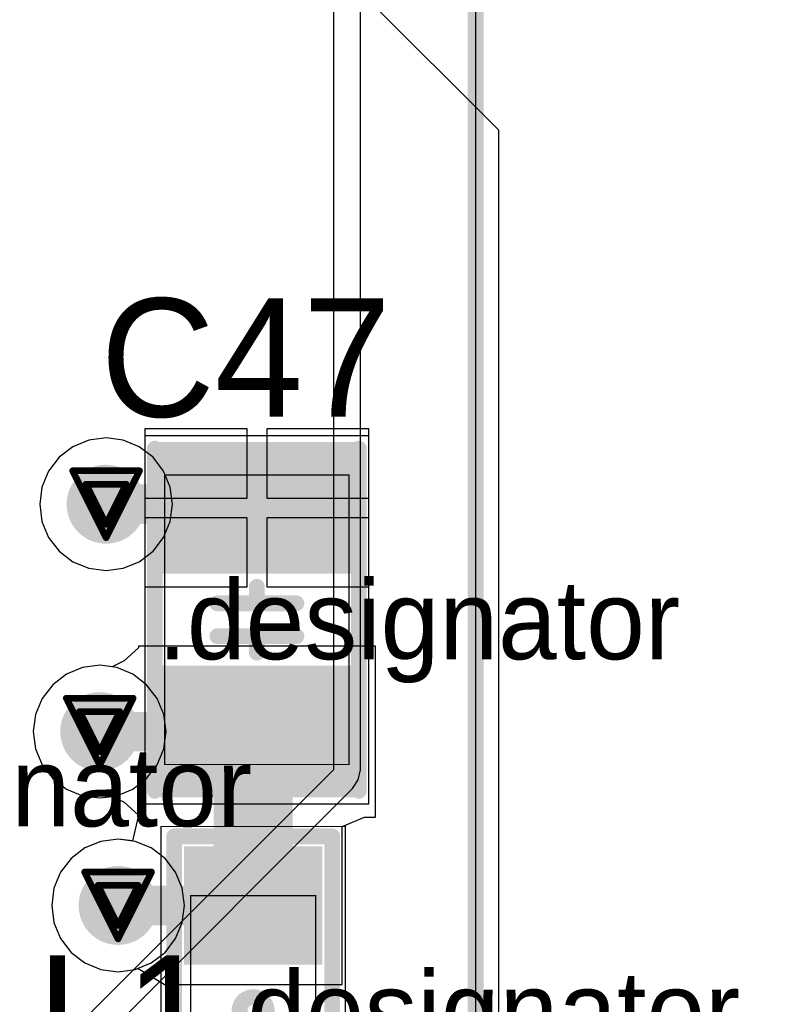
# Model space of a CAD drawing. Header units: millimetres. Extents: x 138 to 555, y 26 to 334.
# Tile 360 of 656: x 197.61 to 203.45, y 264.99 to 272.47. Entities that reach past the tile are written whole.
import ezdxf

# ---------------------------------------------------------------- set-up
doc = ezdxf.new("R2010")
doc.units = ezdxf.units.MM
for name, color, linetype in [('BottomLayer', 5, 'Continuous'), ('DrillDrawing', 1, 'Continuous'), ('Mechanical20', 56, 'Continuous'), ('Mechanical27', 56, 'Continuous'), ('MidLayer1', 16, 'Continuous'), ('MidLayer2', 76, 'Continuous'), ('MidLayer3', 90, 'Continuous'), ('MidLayer4', 156, 'Continuous'), ('MultiLayer', 9, 'Continuous'), ('TopLayer', 1, 'Continuous'), ('TopOverlay', 2, 'Continuous'), ('TopPaste', 8, 'Continuous'), ('TopSolder', 216, 'Continuous'), ('ViaHoleLayer', 16, 'Continuous')]:
    doc.layers.add(name, color=color, linetype=linetype)

# ---------------------------------------------------------------- blocks, each defined once
blk = doc.blocks.new('CON_SAMTEC_ERF8_030_070_L_DV_TR_MOD_B2123A_504')
at = {"layer": 'Mechanical27', "const_width": 0.00999998}
blk.add_lwpolyline([(11.99999886, 20.00000064), (-69.99999969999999, 20.00000064)], dxfattribs=at)
at = {"layer": 'TopOverlay', "const_width": 0.11999976}
blk.add_lwpolyline([(11.99999886, 20.00000064), (-69.99999969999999, 20.00000064)], dxfattribs=at)
blk = doc.blocks.new('L0603_793')
at = {"layer": 'Mechanical20', "const_width": 0.00999998}
for points in [[(-1.39999974, -0.7000011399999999), (-1.39999974, 0.7000011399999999)], [(-0.2999994, 0.7000011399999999), (-1.39999974, 0.7000011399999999)], [(1.39999974, 0.7000011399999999), (-0.2999994, 0.7000011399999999)], [(1.39999974, -0.7000011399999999), (1.39999974, 0.7000011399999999)], [(1.39999974, -0.7000011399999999), (-1.39999974, -0.7000011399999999)]]:
    blk.add_lwpolyline(points, dxfattribs=at)
at = {"layer": 'Mechanical20', "const_width": 0.00499872}
for points in [[(-1.4024991, 0.7000011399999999, 1), (-1.39750038, 0.7000011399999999, 1)], [(-1.4024991, 0.7000011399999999, 1), (-1.39750038, 0.7000011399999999, 1)], [(-0.30249876, 0.7000011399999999, 1), (-0.29750004, 0.7000011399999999, 1)], [(-0.30249876, 0.7000011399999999, 1), (-0.29750004, 0.7000011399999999, 1)], [(1.39750038, 0.7000011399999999, 1), (1.4024991, 0.7000011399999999, 1)], [(1.39750038, 0.7000011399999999, 1), (1.4024991, 0.7000011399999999, 1)], [(-1.4024991, -0.7000011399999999, 1), (-1.39750038, -0.7000011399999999, 1)], [(-1.4024991, -0.7000011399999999, 1), (-1.39750038, -0.7000011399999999, 1)], [(1.39750038, -0.7000011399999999, 1), (1.4024991, -0.7000011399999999, 1)], [(1.39750038, -0.7000011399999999, 1), (1.4024991, -0.7000011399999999, 1)]]:
    blk.add_lwpolyline(points, format="xyb", close=True, dxfattribs=at)
at = {"layer": 'Mechanical27', "const_width": 0.00999998}
for points in [[(0.8749995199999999, 0.47500032), (-0.8749995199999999, 0.47500032)], [(-0.8749995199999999, -0.47500032), (-0.8749995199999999, 0.47500032)], [(0.8749995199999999, -0.47500032), (0.8749995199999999, 0.47500032)], [(0.8749995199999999, -0.47500032), (-0.8749995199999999, -0.47500032)]]:
    blk.add_lwpolyline(points, dxfattribs=at)
at = {"layer": 'Mechanical27', "const_width": 0.00499872}
for points in [[(-0.87749888, 0.47500032, 1), (-0.87250016, 0.47500032, 1)], [(-0.87749888, 0.47500032, 1), (-0.87250016, 0.47500032, 1)], [(0.87250016, 0.47500032, 1), (0.87749888, 0.47500032, 1)], [(0.87250016, 0.47500032, 1), (0.87749888, 0.47500032, 1)], [(-0.87749888, -0.47500032, 1), (-0.87250016, -0.47500032, 1)], [(-0.87749888, -0.47500032, 1), (-0.87250016, -0.47500032, 1)], [(0.87250016, -0.47500032, 1), (0.87749888, -0.47500032, 1)], [(0.87250016, -0.47500032, 1), (0.87749888, -0.47500032, 1)]]:
    blk.add_lwpolyline(points, format="xyb", close=True, dxfattribs=at)
at = {"layer": 'TopLayer'}
for points in [[(-0.40000174, -0.47500032), (-0.40000174, 0.47500032), (-1.20000014, -0.47500032), (-1.20000014, 0.47500032)], [(1.20000014, -0.47500032), (1.20000014, 0.47500032), (0.40000174, -0.47500032), (0.40000174, 0.47500032)]]:
    blk.add_solid(points, dxfattribs=at)
at = {"layer": 'TopOverlay', "const_width": 0.11999976}
for points in [[(1.32500116, 0.5999987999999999), (-1.32500116, 0.5999987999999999)], [(-1.32500116, -0.5999987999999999), (-1.32500116, 0.5999987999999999)], [(1.32500116, -0.5999987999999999), (1.32500116, 0.5999987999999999)], [(1.32500116, -0.5999987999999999), (-1.32500116, -0.5999987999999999)]]:
    blk.add_lwpolyline(points, dxfattribs=at)
at = {"layer": 'TopOverlay'}
for points, const_width in [([(-1.3550011, 0.5999987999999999, 1), (-1.29500122, 0.5999987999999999, 1)], 0.05999988), ([(-1.3550011, 0.5999987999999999, 1), (-1.29500122, 0.5999987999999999, 1)], 0.05999988), ([(1.29500122, 0.5999987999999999, 1), (1.3550011, 0.5999987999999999, 1)], 0.05999988), ([(1.29500122, 0.5999987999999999, 1), (1.3550011, 0.5999987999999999, 1)], 0.05999988), ([(0.10308082, 0, 1), (-0.10308082, 0, 1)], 0.11999976), ([(-0.13308076, 0, 1), (-0.07308088, 0, 1)], 0.05999988), ([(0.07308088, 0, 1), (0.13308076, 0, 1)], 0.05999988), ([(-1.3550011, -0.5999987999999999, 1), (-1.29500122, -0.5999987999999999, 1)], 0.05999988), ([(-1.3550011, -0.5999987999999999, 1), (-1.29500122, -0.5999987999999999, 1)], 0.05999988), ([(1.29500122, -0.5999987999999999, 1), (1.3550011, -0.5999987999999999, 1)], 0.05999988), ([(1.29500122, -0.5999987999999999, 1), (1.3550011, -0.5999987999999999, 1)], 0.05999988)]:
    blk.add_lwpolyline(points, format="xyb", close=True, dxfattribs=dict(at, const_width=const_width))
at = {"layer": 'TopPaste'}
for points in [[(-0.40000174, -0.47500032), (-0.40000174, 0.47500032), (-1.20000014, -0.47500032), (-1.20000014, 0.47500032)], [(1.20000014, -0.47500032), (1.20000014, 0.47500032), (0.40000174, -0.47500032), (0.40000174, 0.47500032)]]:
    blk.add_solid(points, dxfattribs=at)
at = {"layer": 'TopSolder'}
for points in [[(-0.35000184, -0.52500022), (-0.35000184, 0.52500022), (-1.25000004, -0.52500022), (-1.25000004, 0.52500022)], [(1.25000004, -0.52500022), (1.25000004, 0.52500022), (0.35000184, -0.52500022), (0.35000184, 0.52500022)]]:
    blk.add_solid(points, dxfattribs=at)
blk = doc.blocks.new('C0805_892')
at = {"layer": 'Mechanical20', "const_width": 0.00999998}
for points in [[(1.39999974, 0.85000084), (-1.39999974, 0.85000084)], [(-1.39999974, -0.85000084), (-1.39999974, 0.85000084)], [(1.39999974, -0.85000084), (1.39999974, 0.85000084)], [(1.39999974, -0.85000084), (-1.39999974, -0.85000084)]]:
    blk.add_lwpolyline(points, dxfattribs=at)
at = {"layer": 'Mechanical20', "const_width": 0.00499872}
for points in [[(-1.4024991, 0.85000084, 1), (-1.39750038, 0.85000084, 1)], [(-1.4024991, 0.85000084, 1), (-1.39750038, 0.85000084, 1)], [(1.39750038, 0.85000084, 1), (1.4024991, 0.85000084, 1)], [(1.39750038, 0.85000084, 1), (1.4024991, 0.85000084, 1)], [(-1.4024991, -0.85000084, 1), (-1.39750038, -0.85000084, 1)], [(-1.4024991, -0.85000084, 1), (-1.39750038, -0.85000084, 1)], [(1.39750038, -0.85000084, 1), (1.4024991, -0.85000084, 1)], [(1.39750038, -0.85000084, 1), (1.4024991, -0.85000084, 1)]]:
    blk.add_lwpolyline(points, format="xyb", close=True, dxfattribs=at)
at = {"layer": 'Mechanical27', "const_width": 0.00999998}
for points in [[(-1.10000034, -0.7000011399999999), (-1.10000034, 0.7000011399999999)], [(1.10000034, 0.7000011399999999), (-1.10000034, 0.7000011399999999)], [(1.10000034, -0.7000011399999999), (1.10000034, 0.7000011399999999)], [(1.10000034, -0.7000011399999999), (-1.10000034, -0.7000011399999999)]]:
    blk.add_lwpolyline(points, dxfattribs=at)
at = {"layer": 'Mechanical27', "const_width": 0.00499872}
for points in [[(-1.1024997, 0.7000011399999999, 1), (-1.09750098, 0.7000011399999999, 1)], [(-1.1024997, 0.7000011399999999, 1), (-1.09750098, 0.7000011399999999, 1)], [(1.09750098, 0.7000011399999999, 1), (1.1024997, 0.7000011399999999, 1)], [(1.09750098, 0.7000011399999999, 1), (1.1024997, 0.7000011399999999, 1)], [(-1.1024997, -0.7000011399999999, 1), (-1.09750098, -0.7000011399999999, 1)], [(-1.1024997, -0.7000011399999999, 1), (-1.09750098, -0.7000011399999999, 1)], [(1.09750098, -0.7000011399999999, 1), (1.1024997, -0.7000011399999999, 1)], [(1.09750098, -0.7000011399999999, 1), (1.1024997, -0.7000011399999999, 1)]]:
    blk.add_lwpolyline(points, format="xyb", close=True, dxfattribs=at)
at = {"layer": 'TopLayer'}
for points in [[(-0.40000174, -0.6999985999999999), (-0.40000174, 0.6999985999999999), (-1.29999994, -0.6999985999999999), (-1.29999994, 0.6999985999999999)], [(1.29999994, -0.6999985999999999), (1.29999994, 0.6999985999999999), (0.40000174, -0.6999985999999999), (0.40000174, 0.6999985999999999)]]:
    blk.add_solid(points, dxfattribs=at)
at = {"layer": 'TopOverlay', "const_width": 0.11999976}
for points in [[(1.29999994, 0.77499972), (-1.29999994, 0.77499972)], [(-0.12500102, -0.2999994), (-0.12500102, 0.2999994)], [(0.12500102, -0.2999994), (0.12500102, 0.2999994)], [(-0.1499997, 0), (-0.2499995, 0)], [(0.2499995, 0), (0.1499997, 0)], [(1.29999994, -0.77499972), (-1.29999994, -0.77499972)]]:
    blk.add_lwpolyline(points, dxfattribs=at)
at = {"layer": 'TopOverlay', "const_width": 0.05999988}
for points in [[(-1.32999988, 0.77499972, 1), (-1.27, 0.77499972, 1)], [(1.27, 0.77499972, 1), (1.32999988, 0.77499972, 1)], [(-0.15500096, 0.2999994, 1), (-0.09500108, 0.2999994, 1)], [(0.09500108, 0.2999994, 1), (0.15500096, 0.2999994, 1)], [(-0.27999944, 0, 1), (-0.21999956, 0, 1)], [(-0.17999964, 0, 1), (-0.11999976, 0, 1)], [(0.11999976, 0, 1), (0.17999964, 0, 1)], [(0.21999956, 0, 1), (0.27999944, 0, 1)], [(-0.15500096, -0.2999994, 1), (-0.09500108, -0.2999994, 1)], [(0.09500108, -0.2999994, 1), (0.15500096, -0.2999994, 1)], [(-1.32999988, -0.77499972, 1), (-1.27, -0.77499972, 1)], [(1.27, -0.77499972, 1), (1.32999988, -0.77499972, 1)]]:
    blk.add_lwpolyline(points, format="xyb", close=True, dxfattribs=at)
at = {"layer": 'TopPaste'}
for points in [[(-0.40000174, -0.6999985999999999), (-0.40000174, 0.6999985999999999), (-1.29999994, -0.6999985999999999), (-1.29999994, 0.6999985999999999)], [(1.29999994, -0.6999985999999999), (1.29999994, 0.6999985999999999), (0.40000174, -0.6999985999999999), (0.40000174, 0.6999985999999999)]]:
    blk.add_solid(points, dxfattribs=at)
at = {"layer": 'TopSolder'}
for points in [[(-0.35000184, -0.7499985), (-0.35000184, 0.7499985), (-1.34999984, -0.7499985), (-1.34999984, 0.7499985)], [(1.34999984, -0.7499985), (1.34999984, 0.7499985), (0.35000184, -0.7499985), (0.35000184, 0.7499985)]]:
    blk.add_solid(points, dxfattribs=at)

msp = doc.modelspace()

# ---------------------------------------------------------------- linework, layer by layer
at = {"layer": 'BottomLayer'}
for p, q in [((198.08344178, 267.5518271), (197.9618088, 267.50144366)), ((198.2139673, 267.5690102), (198.08344178, 267.5518271)), ((198.34449282, 267.5518271), (198.2139673, 267.5690102)), ((198.4661258, 267.50144366), (198.34449282, 267.5518271)), ((197.9618088, 267.50144366), (197.857364, 267.42129904)), ((198.5705706, 267.42129904), (198.4661258, 267.50144366)), ((197.857364, 267.42129904), (197.77721938, 267.31685424)), ((198.65071522, 267.31685424), (198.5705706, 267.42129904)), ((197.77721938, 267.31685424), (197.72683594, 267.19522126)), ((198.70109866, 267.19522126), (198.65071522, 267.31685424)), ((197.72683594, 267.19522126), (197.70965284, 267.06469574)), ((198.71828176, 267.06469574), (198.70109866, 267.19522126)), ((197.70965284, 267.06469574), (197.72683594, 266.93417022)), ((198.70109866, 266.93417022), (198.71828176, 267.06469574)), ((197.72683594, 266.93417022), (197.77721938, 266.81253724)), ((198.65071522, 266.81253724), (198.70109866, 266.93417022)), ((197.77721938, 266.81253724), (197.857364, 266.70809244)), ((198.5705706, 266.70809244), (198.65071522, 266.81253724)), ((197.857364, 266.70809244), (197.9618088, 266.62794782)), ((198.4661258, 266.62794782), (198.5705706, 266.70809244)), ((197.9618088, 266.62794782), (198.08344178, 266.57756438)), ((198.34449282, 266.57756438), (198.4661258, 266.62794782)), ((198.08344178, 266.57756438), (198.2139673, 266.56038128)), ((198.2139673, 266.56038128), (198.34449282, 266.57756438)), ((198.22301732, 266.23070706), (198.10138688, 266.18032362)), ((198.35354284, 266.24789016), (198.22301732, 266.23070706)), ((198.48406836, 266.23070706), (198.35354284, 266.24789016)), ((198.6056988, 266.18032362), (198.48406836, 266.23070706)), ((198.10138688, 266.18032362), (197.99693954, 266.100179)), ((198.71014614, 266.100179), (198.6056988, 266.18032362)), ((197.99693954, 266.100179), (197.91679492, 265.9957342)), ((198.79029076, 265.9957342), (198.71014614, 266.100179)), ((197.91679492, 265.9957342), (197.86641148, 265.87410122)), ((198.8406742, 265.87410122), (198.79029076, 265.9957342)), ((197.86641148, 265.87410122), (197.84922838, 265.7435757)), ((198.8578573, 265.7435757), (198.8406742, 265.87410122)), ((197.84922838, 265.7435757), (197.86641148, 265.61305018)), ((198.8406742, 265.61305018), (198.8578573, 265.7435757)), ((197.86641148, 265.61305018), (197.91679492, 265.4914172)), ((198.79029076, 265.4914172), (198.8406742, 265.61305018)), ((197.91679492, 265.4914172), (197.99693954, 265.3869724)), ((198.71014614, 265.3869724), (198.79029076, 265.4914172)), ((197.99693954, 265.3869724), (198.10138688, 265.30682778)), ((198.6056988, 265.30682778), (198.71014614, 265.3869724)), ((198.10138688, 265.30682778), (198.22301732, 265.25644434)), ((198.48406836, 265.25644434), (198.6056988, 265.30682778)), ((198.22301732, 265.25644434), (198.35354284, 265.23926124)), ((198.35354284, 265.23926124), (198.48406836, 265.25644434))]:
    msp.add_line(p, q, dxfattribs=at)
at = {"layer": 'BottomLayer', "const_width": 0.2999994}
for points in [[(198.11256796, 268.7926171, 1), (198.41256736, 268.7926171, 1)], [(198.0639676, 267.06469574, 1), (198.363967, 267.06469574, 1)], [(198.20354314, 265.7435757, 1), (198.50354254, 265.7435757, 1)]]:
    msp.add_lwpolyline(points, format="xyb", close=True, dxfattribs=at)
at = {"layer": 'DrillDrawing', "const_width": 0.0508}
for points in [[(198.00856766, 269.0466171), (198.51656766, 269.0466171)], [(198.00856766, 269.0466171), (198.26256766, 268.5386171)], [(198.26256766, 268.5386171), (198.51656766, 269.0466171)], [(198.11016766, 268.9450171), (198.41496766, 268.9450171)], [(198.11016766, 268.9450171), (198.26256766, 268.6402171)], [(198.26256766, 268.6402171), (198.41496766, 268.9450171)], [(197.9599673, 267.31869574), (198.4679673, 267.31869574)], [(197.9599673, 267.31869574), (198.2139673, 266.81069574)], [(198.2139673, 266.81069574), (198.4679673, 267.31869574)], [(198.0615673, 267.21709574), (198.3663673, 267.21709574)], [(198.0615673, 267.21709574), (198.2139673, 266.91229574)], [(198.2139673, 266.91229574), (198.3663673, 267.21709574)], [(198.09954284, 265.9975757), (198.60754284, 265.9975757)], [(198.09954284, 265.9975757), (198.35354284, 265.4895757)], [(198.35354284, 265.4895757), (198.60754284, 265.9975757)], [(198.20114284, 265.8959757), (198.50594284, 265.8959757)], [(198.20114284, 265.8959757), (198.35354284, 265.5911757)], [(198.35354284, 265.5911757), (198.50594284, 265.8959757)]]:
    msp.add_lwpolyline(points, dxfattribs=at)
at = {"layer": 'DrillDrawing', "const_width": 0.0254}
for points in [[(197.99586766, 269.0466171, 1), (198.02126766, 269.0466171, 1)], [(197.99586766, 269.0466171, 1), (198.02126766, 269.0466171, 1)], [(198.50386766, 269.0466171, 1), (198.52926766, 269.0466171, 1)], [(198.50386766, 269.0466171, 1), (198.52926766, 269.0466171, 1)], [(198.09746766, 268.9450171, 1), (198.12286766, 268.9450171, 1)], [(198.09746766, 268.9450171, 1), (198.12286766, 268.9450171, 1)], [(198.40226766, 268.9450171, 1), (198.42766766, 268.9450171, 1)], [(198.40226766, 268.9450171, 1), (198.42766766, 268.9450171, 1)], [(198.24986766, 268.6402171, 1), (198.27526766, 268.6402171, 1)], [(198.24986766, 268.6402171, 1), (198.27526766, 268.6402171, 1)], [(198.24986766, 268.5386171, 1), (198.27526766, 268.5386171, 1)], [(198.24986766, 268.5386171, 1), (198.27526766, 268.5386171, 1)], [(197.9472673, 267.31869574, 1), (197.9726673, 267.31869574, 1)], [(197.9472673, 267.31869574, 1), (197.9726673, 267.31869574, 1)], [(198.4552673, 267.31869574, 1), (198.4806673, 267.31869574, 1)], [(198.4552673, 267.31869574, 1), (198.4806673, 267.31869574, 1)], [(198.0488673, 267.21709574, 1), (198.0742673, 267.21709574, 1)], [(198.0488673, 267.21709574, 1), (198.0742673, 267.21709574, 1)], [(198.3536673, 267.21709574, 1), (198.3790673, 267.21709574, 1)], [(198.3536673, 267.21709574, 1), (198.3790673, 267.21709574, 1)], [(198.2012673, 266.91229574, 1), (198.2266673, 266.91229574, 1)], [(198.2012673, 266.91229574, 1), (198.2266673, 266.91229574, 1)], [(198.2012673, 266.81069574, 1), (198.2266673, 266.81069574, 1)], [(198.2012673, 266.81069574, 1), (198.2266673, 266.81069574, 1)], [(198.08684284, 265.9975757, 1), (198.11224284, 265.9975757, 1)], [(198.08684284, 265.9975757, 1), (198.11224284, 265.9975757, 1)], [(198.59484284, 265.9975757, 1), (198.62024284, 265.9975757, 1)], [(198.59484284, 265.9975757, 1), (198.62024284, 265.9975757, 1)], [(198.18844284, 265.8959757, 1), (198.21384284, 265.8959757, 1)], [(198.18844284, 265.8959757, 1), (198.21384284, 265.8959757, 1)], [(198.49324284, 265.8959757, 1), (198.51864284, 265.8959757, 1)], [(198.49324284, 265.8959757, 1), (198.51864284, 265.8959757, 1)], [(198.34084284, 265.5911757, 1), (198.36624284, 265.5911757, 1)], [(198.34084284, 265.5911757, 1), (198.36624284, 265.5911757, 1)], [(198.34084284, 265.4895757, 1), (198.36624284, 265.4895757, 1)], [(198.34084284, 265.4895757, 1), (198.36624284, 265.4895757, 1)]]:
    msp.add_lwpolyline(points, format="xyb", close=True, dxfattribs=at)
at = {"layer": 'MidLayer1'}
for p, q in [((194.50668236, 278.37359108), (201.2432348, 271.63703864)), ((201.2432348, 271.63703864), (201.24321956, 261.13325726)), ((198.01040916, 269.22936502), (197.90596436, 269.1492204)), ((198.13204214, 269.27974846), (198.01040916, 269.22936502)), ((198.26256766, 269.29693156), (198.13204214, 269.27974846)), ((198.39309318, 269.27974846), (198.26256766, 269.29693156)), ((198.51472616, 269.22936502), (198.39309318, 269.27974846)), ((198.61917096, 269.1492204), (198.51472616, 269.22936502)), ((197.90596436, 269.1492204), (197.82581974, 269.0447756)), ((198.69931558, 269.0447756), (198.61917096, 269.1492204)), ((197.82581974, 269.0447756), (197.7754363, 268.92314262)), ((198.74969902, 268.92314262), (198.69931558, 269.0447756)), ((197.7754363, 268.92314262), (197.7582532, 268.7926171)), ((198.76688212, 268.7926171), (198.74969902, 268.92314262)), ((197.7582532, 268.7926171), (197.7754363, 268.66209158)), ((198.74969902, 268.66209158), (198.76688212, 268.7926171)), ((197.7754363, 268.66209158), (197.82581974, 268.5404586)), ((198.69931558, 268.5404586), (198.74969902, 268.66209158)), ((197.82581974, 268.5404586), (197.90596436, 268.4360138)), ((198.61917096, 268.4360138), (198.69931558, 268.5404586)), ((197.90596436, 268.4360138), (198.01040916, 268.35586918)), ((198.51472616, 268.35586918), (198.61917096, 268.4360138)), ((198.01040916, 268.35586918), (198.13204214, 268.30548574)), ((198.39309318, 268.30548574), (198.51472616, 268.35586918)), ((198.13204214, 268.30548574), (198.26256766, 268.28830264)), ((198.26256766, 268.28830264), (198.39309318, 268.30548574)), ((198.08344178, 267.5518271), (197.9618088, 267.50144366)), ((198.2139673, 267.5690102), (198.08344178, 267.5518271)), ((198.34449282, 267.5518271), (198.2139673, 267.5690102)), ((198.4661258, 267.50144366), (198.34449282, 267.5518271)), ((197.9618088, 267.50144366), (197.857364, 267.42129904)), ((198.5705706, 267.42129904), (198.4661258, 267.50144366)), ((197.857364, 267.42129904), (197.77721938, 267.31685424)), ((198.65071522, 267.31685424), (198.5705706, 267.42129904)), ((197.77721938, 267.31685424), (197.72683594, 267.19522126)), ((198.70109866, 267.19522126), (198.65071522, 267.31685424)), ((197.72683594, 267.19522126), (197.70965284, 267.06469574)), ((198.71828176, 267.06469574), (198.70109866, 267.19522126)), ((197.70965284, 267.06469574), (197.72683594, 266.93417022)), ((198.70109866, 266.93417022), (198.71828176, 267.06469574)), ((197.72683594, 266.93417022), (197.77721938, 266.81253724)), ((198.65071522, 266.81253724), (198.70109866, 266.93417022)), ((197.77721938, 266.81253724), (197.857364, 266.70809244)), ((198.5705706, 266.70809244), (198.65071522, 266.81253724)), ((197.857364, 266.70809244), (197.9618088, 266.62794782)), ((198.4661258, 266.62794782), (198.5705706, 266.70809244)), ((197.9618088, 266.62794782), (198.08344178, 266.57756438)), ((198.34449282, 266.57756438), (198.4661258, 266.62794782)), ((198.08344178, 266.57756438), (198.2139673, 266.56038128)), ((198.2139673, 266.56038128), (198.34449282, 266.57756438)), ((198.22301732, 266.23070706), (198.10138688, 266.18032362)), ((198.35354284, 266.24789016), (198.22301732, 266.23070706)), ((198.48406836, 266.23070706), (198.35354284, 266.24789016)), ((198.6056988, 266.18032362), (198.48406836, 266.23070706)), ((198.10138688, 266.18032362), (197.99693954, 266.100179)), ((198.71014614, 266.100179), (198.6056988, 266.18032362)), ((197.99693954, 266.100179), (197.91679492, 265.9957342)), ((198.79029076, 265.9957342), (198.71014614, 266.100179)), ((197.91679492, 265.9957342), (197.86641148, 265.87410122)), ((198.8406742, 265.87410122), (198.79029076, 265.9957342)), ((197.86641148, 265.87410122), (197.84922838, 265.7435757)), ((198.8578573, 265.7435757), (198.8406742, 265.87410122)), ((197.84922838, 265.7435757), (197.86641148, 265.61305018)), ((198.8406742, 265.61305018), (198.8578573, 265.7435757)), ((197.86641148, 265.61305018), (197.91679492, 265.4914172)), ((198.79029076, 265.4914172), (198.8406742, 265.61305018)), ((197.91679492, 265.4914172), (197.99693954, 265.3869724)), ((198.71014614, 265.3869724), (198.79029076, 265.4914172)), ((197.99693954, 265.3869724), (198.10138688, 265.30682778)), ((198.6056988, 265.30682778), (198.71014614, 265.3869724)), ((198.10138688, 265.30682778), (198.22301732, 265.25644434)), ((198.48406836, 265.25644434), (198.6056988, 265.30682778)), ((198.22301732, 265.25644434), (198.35354284, 265.23926124)), ((198.35354284, 265.23926124), (198.48406836, 265.25644434))]:
    msp.add_line(p, q, dxfattribs=at)
at = {"layer": 'MidLayer1', "const_width": 0.2999994}
for points in [[(198.11256796, 268.7926171, 1), (198.41256736, 268.7926171, 1)], [(198.0639676, 267.06469574, 1), (198.363967, 267.06469574, 1)], [(198.20354314, 265.7435757, 1), (198.50354254, 265.7435757, 1)]]:
    msp.add_lwpolyline(points, format="xyb", close=True, dxfattribs=at)
at = {"layer": 'MidLayer2'}
for p, q in [((198.08344178, 267.5518271), (197.9618088, 267.50144366)), ((198.2139673, 267.5690102), (198.08344178, 267.5518271)), ((198.34449282, 267.5518271), (198.2139673, 267.5690102)), ((198.4661258, 267.50144366), (198.34449282, 267.5518271)), ((197.9618088, 267.50144366), (197.857364, 267.42129904)), ((198.5705706, 267.42129904), (198.4661258, 267.50144366)), ((197.857364, 267.42129904), (197.77721938, 267.31685424)), ((198.65071522, 267.31685424), (198.5705706, 267.42129904)), ((197.77721938, 267.31685424), (197.72683594, 267.19522126)), ((198.70109866, 267.19522126), (198.65071522, 267.31685424)), ((197.72683594, 267.19522126), (197.70965284, 267.06469574)), ((198.71828176, 267.06469574), (198.70109866, 267.19522126)), ((197.70965284, 267.06469574), (197.72683594, 266.93417022)), ((198.70109866, 266.93417022), (198.71828176, 267.06469574)), ((197.72683594, 266.93417022), (197.77721938, 266.81253724)), ((198.65071522, 266.81253724), (198.70109866, 266.93417022)), ((197.77721938, 266.81253724), (197.857364, 266.70809244)), ((198.5705706, 266.70809244), (198.65071522, 266.81253724)), ((197.857364, 266.70809244), (197.9618088, 266.62794782)), ((198.4661258, 266.62794782), (198.5705706, 266.70809244)), ((197.9618088, 266.62794782), (198.08344178, 266.57756438)), ((198.34449282, 266.57756438), (198.4661258, 266.62794782)), ((198.08344178, 266.57756438), (198.2139673, 266.56038128)), ((198.2139673, 266.56038128), (198.34449282, 266.57756438)), ((198.22301732, 266.23070706), (198.10138688, 266.18032362)), ((198.35354284, 266.24789016), (198.22301732, 266.23070706)), ((198.48406836, 266.23070706), (198.35354284, 266.24789016)), ((198.6056988, 266.18032362), (198.48406836, 266.23070706)), ((198.10138688, 266.18032362), (197.99693954, 266.100179)), ((198.71014614, 266.100179), (198.6056988, 266.18032362)), ((197.99693954, 266.100179), (197.91679492, 265.9957342)), ((198.79029076, 265.9957342), (198.71014614, 266.100179)), ((197.91679492, 265.9957342), (197.86641148, 265.87410122)), ((198.8406742, 265.87410122), (198.79029076, 265.9957342)), ((197.86641148, 265.87410122), (197.84922838, 265.7435757)), ((198.8578573, 265.7435757), (198.8406742, 265.87410122)), ((197.84922838, 265.7435757), (197.86641148, 265.61305018)), ((198.8406742, 265.61305018), (198.8578573, 265.7435757)), ((197.86641148, 265.61305018), (197.91679492, 265.4914172)), ((198.79029076, 265.4914172), (198.8406742, 265.61305018)), ((197.91679492, 265.4914172), (197.99693954, 265.3869724)), ((198.71014614, 265.3869724), (198.79029076, 265.4914172)), ((197.99693954, 265.3869724), (198.10138688, 265.30682778)), ((198.6056988, 265.30682778), (198.71014614, 265.3869724)), ((198.10138688, 265.30682778), (198.22301732, 265.25644434)), ((198.48406836, 265.25644434), (198.6056988, 265.30682778)), ((198.22301732, 265.25644434), (198.35354284, 265.23926124)), ((198.35354284, 265.23926124), (198.48406836, 265.25644434))]:
    msp.add_line(p, q, dxfattribs=at)
at = {"layer": 'MidLayer2', "const_width": 0.2999994}
for points in [[(198.11256796, 268.7926171, 1), (198.41256736, 268.7926171, 1)], [(198.0639676, 267.06469574, 1), (198.363967, 267.06469574, 1)], [(198.20354314, 265.7435757, 1), (198.50354254, 265.7435757, 1)]]:
    msp.add_lwpolyline(points, format="xyb", close=True, dxfattribs=at)
at = {"layer": 'MidLayer3'}
for p, q in [((198.08344178, 267.5518271), (197.9618088, 267.50144366)), ((198.2139673, 267.5690102), (198.08344178, 267.5518271)), ((198.34449282, 267.5518271), (198.2139673, 267.5690102)), ((198.4661258, 267.50144366), (198.34449282, 267.5518271)), ((197.9618088, 267.50144366), (197.857364, 267.42129904)), ((198.5705706, 267.42129904), (198.4661258, 267.50144366)), ((197.857364, 267.42129904), (197.77721938, 267.31685424)), ((198.65071522, 267.31685424), (198.5705706, 267.42129904)), ((197.77721938, 267.31685424), (197.72683594, 267.19522126)), ((198.70109866, 267.19522126), (198.65071522, 267.31685424)), ((197.72683594, 267.19522126), (197.70965284, 267.06469574)), ((198.71828176, 267.06469574), (198.70109866, 267.19522126)), ((197.70965284, 267.06469574), (197.72683594, 266.93417022)), ((198.70109866, 266.93417022), (198.71828176, 267.06469574)), ((197.72683594, 266.93417022), (197.77721938, 266.81253724)), ((198.65071522, 266.81253724), (198.70109866, 266.93417022)), ((197.77721938, 266.81253724), (197.857364, 266.70809244)), ((198.5705706, 266.70809244), (198.65071522, 266.81253724)), ((197.857364, 266.70809244), (197.9618088, 266.62794782)), ((198.4661258, 266.62794782), (198.5705706, 266.70809244)), ((197.9618088, 266.62794782), (198.08344178, 266.57756438)), ((198.34449282, 266.57756438), (198.4661258, 266.62794782)), ((198.08344178, 266.57756438), (198.2139673, 266.56038128)), ((198.2139673, 266.56038128), (198.34449282, 266.57756438)), ((198.22301732, 266.23070706), (198.10138688, 266.18032362)), ((198.35354284, 266.24789016), (198.22301732, 266.23070706)), ((198.48406836, 266.23070706), (198.35354284, 266.24789016)), ((198.6056988, 266.18032362), (198.48406836, 266.23070706)), ((198.10138688, 266.18032362), (197.99693954, 266.100179)), ((198.71014614, 266.100179), (198.6056988, 266.18032362)), ((197.99693954, 266.100179), (197.91679492, 265.9957342)), ((198.79029076, 265.9957342), (198.71014614, 266.100179)), ((197.91679492, 265.9957342), (197.86641148, 265.87410122)), ((198.8406742, 265.87410122), (198.79029076, 265.9957342)), ((197.86641148, 265.87410122), (197.84922838, 265.7435757)), ((198.8578573, 265.7435757), (198.8406742, 265.87410122)), ((197.84922838, 265.7435757), (197.86641148, 265.61305018)), ((198.8406742, 265.61305018), (198.8578573, 265.7435757)), ((197.86641148, 265.61305018), (197.91679492, 265.4914172)), ((198.79029076, 265.4914172), (198.8406742, 265.61305018)), ((197.91679492, 265.4914172), (197.99693954, 265.3869724)), ((198.71014614, 265.3869724), (198.79029076, 265.4914172)), ((197.99693954, 265.3869724), (198.10138688, 265.30682778)), ((198.6056988, 265.30682778), (198.71014614, 265.3869724)), ((198.10138688, 265.30682778), (198.22301732, 265.25644434)), ((198.48406836, 265.25644434), (198.6056988, 265.30682778)), ((198.22301732, 265.25644434), (198.35354284, 265.23926124)), ((198.35354284, 265.23926124), (198.48406836, 265.25644434))]:
    msp.add_line(p, q, dxfattribs=at)
at = {"layer": 'MidLayer3', "const_width": 0.2999994}
for points in [[(198.11256796, 268.7926171, 1), (198.41256736, 268.7926171, 1)], [(198.0639676, 267.06469574, 1), (198.363967, 267.06469574, 1)], [(198.20354314, 265.7435757, 1), (198.50354254, 265.7435757, 1)]]:
    msp.add_lwpolyline(points, format="xyb", close=True, dxfattribs=at)
at = {"layer": 'MidLayer4'}
for p, q in [((199.9901258, 303.47899934), (199.99012834, 266.77524496)), ((200.19404716, 266.77524496), (200.19404462, 303.47899934)), ((198.01040916, 269.22936502), (197.90596436, 269.1492204)), ((198.13204214, 269.27974846), (198.01040916, 269.22936502)), ((198.26256766, 269.29693156), (198.13204214, 269.27974846)), ((198.39309318, 269.27974846), (198.26256766, 269.29693156)), ((198.51472616, 269.22936502), (198.39309318, 269.27974846)), ((198.61917096, 269.1492204), (198.51472616, 269.22936502)), ((197.90596436, 269.1492204), (197.82581974, 269.0447756)), ((198.69931558, 269.0447756), (198.61917096, 269.1492204)), ((197.82581974, 269.0447756), (197.7754363, 268.92314262)), ((198.74969902, 268.92314262), (198.69931558, 269.0447756)), ((197.7754363, 268.92314262), (197.7582532, 268.7926171)), ((198.76688212, 268.7926171), (198.74969902, 268.92314262)), ((197.7582532, 268.7926171), (197.7754363, 268.66209158)), ((198.74969902, 268.66209158), (198.76688212, 268.7926171)), ((197.7754363, 268.66209158), (197.82581974, 268.5404586)), ((198.69931558, 268.5404586), (198.74969902, 268.66209158)), ((197.82581974, 268.5404586), (197.90596436, 268.4360138)), ((198.61917096, 268.4360138), (198.69931558, 268.5404586)), ((197.90596436, 268.4360138), (198.01040916, 268.35586918)), ((198.51472616, 268.35586918), (198.61917096, 268.4360138)), ((198.01040916, 268.35586918), (198.13204214, 268.30548574)), ((198.39309318, 268.30548574), (198.51472616, 268.35586918)), ((198.13204214, 268.30548574), (198.26256766, 268.28830264)), ((198.26256766, 268.28830264), (198.39309318, 268.30548574)), ((199.99012834, 266.77524496), (194.87416956, 261.65928618)), ((200.17852522, 266.69720854), (200.19404716, 266.77524496)), ((200.1343216, 266.6310517), (200.17852522, 266.69720854)), ((195.01836282, 261.51509292), (200.1343216, 266.6310517))]:
    msp.add_line(p, q, dxfattribs=at)
at = {"layer": 'MidLayer4', "const_width": 0.2999994}
for points in [[(198.11256796, 268.7926171, 1), (198.41256736, 268.7926171, 1)], [(198.0639676, 267.06469574, 1), (198.363967, 267.06469574, 1)], [(198.20354314, 265.7435757, 1), (198.50354254, 265.7435757, 1)]]:
    msp.add_lwpolyline(points, format="xyb", close=True, dxfattribs=at)
at = {"layer": 'MultiLayer', "const_width": 0.2999994}
for points in [[(198.11256796, 268.7926171, 1), (198.41256736, 268.7926171, 1)], [(198.0639676, 267.06469574, 1), (198.363967, 267.06469574, 1)], [(198.20354314, 265.7435757, 1), (198.50354254, 265.7435757, 1)]]:
    msp.add_lwpolyline(points, format="xyb", close=True, dxfattribs=at)
at = {"layer": 'TopLayer'}
for p, q in [((199.33303034, 269.3646886), (198.55803062, 269.3646886)), ((198.55803062, 269.3646886), (198.55803062, 268.83968838)), ((199.33303034, 268.83968838), (199.33303034, 269.3646886)), ((200.25802722, 269.3646886), (199.4830275, 269.3646886)), ((199.4830275, 269.3646886), (199.4830275, 268.83968838)), ((200.25802722, 268.83968838), (200.25802722, 269.3646886)), ((198.55803062, 268.83968838), (199.33303034, 268.83968838)), ((199.4830275, 268.83968838), (200.25802722, 268.83968838)), ((199.33303034, 268.68969122), (198.55803062, 268.68969122)), ((198.55803062, 268.68969122), (198.55803062, 268.164691)), ((199.33303034, 268.164691), (199.33303034, 268.68969122)), ((200.25802722, 268.68969122), (199.4830275, 268.68969122)), ((199.4830275, 268.68969122), (199.4830275, 268.164691)), ((200.25802722, 268.164691), (200.25802722, 268.68969122)), ((198.55803062, 268.164691), (199.33303034, 268.164691)), ((199.4830275, 268.164691), (200.25802722, 268.164691)), ((198.50803072, 267.70056696), (198.39937714, 267.60174572)), ((200.30802712, 267.71468682), (198.50803072, 267.71468682)), ((198.50803072, 267.71468682), (198.50803072, 267.70056696)), ((200.30802712, 266.41468942), (200.30802712, 267.71468682)), ((198.39937714, 267.60174572), (198.30802858, 267.5566277)), ((198.08344178, 267.5518271), (197.9618088, 267.50144366)), ((198.2139673, 267.5690102), (198.08344178, 267.5518271)), ((198.30802858, 267.5566277), (198.2139673, 267.5690102)), ((197.9618088, 267.50144366), (197.857364, 267.42129904)), ((197.857364, 267.42129904), (197.77721938, 267.31685424)), ((197.77721938, 267.31685424), (197.72683594, 267.19522126)), ((197.72683594, 267.19522126), (197.70965284, 267.06469574)), ((197.70965284, 267.06469574), (197.72683594, 266.93417022)), ((197.72683594, 266.93417022), (197.77721938, 266.81253724)), ((197.77721938, 266.81253724), (197.857364, 266.70809244)), ((197.857364, 266.70809244), (197.9618088, 266.62794782)), ((197.9618088, 266.62794782), (198.08344178, 266.57756438)), ((198.08344178, 266.57756438), (198.2139673, 266.56038128)), ((198.2139673, 266.56038128), (198.30802858, 266.57276378)), ((198.30802858, 266.57276378), (198.39937714, 266.52764576)), ((198.39937714, 266.52764576), (198.50794436, 266.4289058)), ((198.50794436, 266.4289058), (198.46250884, 266.23354424)), ((200.05496946, 266.34356688), (200.22551268, 266.41468942)), ((200.22551268, 266.41468942), (200.30802712, 266.41468942)), ((200.05496946, 265.14357182), (200.05496946, 266.34356688)), ((198.22301732, 266.23070706), (198.10138688, 266.18032362)), ((198.35354284, 266.24789016), (198.22301732, 266.23070706)), ((198.46250884, 266.23354424), (198.35354284, 266.24789016)), ((198.10138688, 266.18032362), (197.99693954, 266.100179)), ((197.99693954, 266.100179), (197.91679492, 265.9957342)), ((197.91679492, 265.9957342), (197.86641148, 265.87410122)), ((197.86641148, 265.87410122), (197.84922838, 265.7435757)), ((197.84922838, 265.7435757), (197.86641148, 265.61305018)), ((197.86641148, 265.61305018), (197.91679492, 265.4914172)), ((197.91679492, 265.4914172), (197.99693954, 265.3869724)), ((197.99693954, 265.3869724), (198.10138688, 265.30682778)), ((198.10138688, 265.30682778), (198.22301732, 265.25644434)), ((198.48406836, 265.25644434), (198.50496748, 265.2651032)), ((198.50496748, 265.2651032), (198.70496962, 265.1447834)), ((198.22301732, 265.25644434), (198.35354284, 265.23926124)), ((198.35354284, 265.23926124), (198.48406836, 265.25644434)), ((198.70496962, 265.1447834), (198.70496962, 265.14357182)), ((198.70496962, 265.14357182), (200.05496946, 265.14357182))]:
    msp.add_line(p, q, dxfattribs=at)
for points, const_width in [([(198.11256796, 268.7926171, 1), (198.41256736, 268.7926171, 1)], 0.2999994), ([(198.18756908, 268.7926171, 1), (198.33756624, 268.7926171, 1)], 0.1499997), ([(199.30509034, 268.7926171, 1), (199.4550875, 268.7926171, 1)], 0.1499997), ([(199.30509034, 268.7926171, 1), (199.4550875, 268.7926171, 1)], 0.1499997), ([(199.3330405, 268.76466694, 1), (199.48303766, 268.76466694, 1)], 0.1499997), ([(198.0639676, 267.06469574, 1), (198.363967, 267.06469574, 1)], 0.2999994), ([(199.22998254, 267.0366389, 1), (199.52998194, 267.0366389, 1)], 0.2999994), ([(198.13896872, 267.06469574, 1), (198.28896588, 267.06469574, 1)], 0.1499997), ([(199.3330405, 267.06469574, 1), (199.48303766, 267.06469574, 1)], 0.1499997), ([(199.3330405, 267.06469574, 1), (199.48303766, 267.06469574, 1)], 0.1499997), ([(199.30498366, 267.0366389, 1), (199.45498082, 267.0366389, 1)], 0.1499997), ([(198.20354314, 265.7435757, 1), (198.50354254, 265.7435757, 1)], 0.2999994), ([(199.22998254, 265.7435757, 1), (199.52998194, 265.7435757, 1)], 0.2999994), ([(198.27854426, 265.7435757, 1), (198.42854142, 265.7435757, 1)], 0.1499997), ([(199.30498366, 265.7435757, 1), (199.45498082, 265.7435757, 1)], 0.1499997)]:
    msp.add_lwpolyline(points, format="xyb", close=True, dxfattribs=dict(at, const_width=const_width))
for points, const_width in [([(198.26256766, 268.7926171), (199.38008892, 268.7926171)], 0.2999994), ([(199.38008892, 268.7926171), (199.40803908, 268.76466694)], 0.2999994), ([(199.37998224, 265.7435757), (199.37998224, 267.0366389)], 0.5999987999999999), ([(198.2139673, 267.06469574), (199.40803908, 267.06469574)], 0.2999994), ([(199.37998224, 267.0366389), (199.40803908, 267.06469574)], 0.2999994), ([(198.35354284, 265.7435757), (199.37998224, 265.7435757)], 0.2999994)]:
    msp.add_lwpolyline(points, dxfattribs=dict(at, const_width=const_width))
at = {"layer": 'ViaHoleLayer', "const_width": 0.1499997}
for points in [[(198.18756908, 268.7926171, 1), (198.33756624, 268.7926171, 1)], [(198.13896872, 267.06469574, 1), (198.28896588, 267.06469574, 1)], [(198.27854426, 265.7435757, 1), (198.42854142, 265.7435757, 1)]]:
    msp.add_lwpolyline(points, format="xyb", close=True, dxfattribs=at)

# ---------------------------------------------------------------- block references
at = {"rotation": 270}
for name, p in [('CON_SAMTEC_ERF8_030_070_L_DV_TR_MOD_B2123A_504', (181.07045574, 241.25738896)), ('C0805_892', (199.40802892, 267.91468896)), ('L0603_793', (199.37996954, 264.94356968))]:
    msp.add_blockref(name, p, dxfattribs=at)

# ---------------------------------------------------------------- texts
at = {"layer": 'Mechanical27'}
for p in [(198.6534, 267.6144), (195.4022, 266.3444), (199.1106, 264.6426)]:
    msp.add_text('.designator', height=0.5999987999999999, dxfattribs=at).set_placement(p)
at = {"layer": 'TopOverlay'}
for s, p in [('C47', (198.21943084, 269.45713698)), ('L1', (197.73871806, 264.46513528))]:
    msp.add_text(s, height=0.90000074, dxfattribs=at).set_placement(p)

doc.saveas('drawing.dxf')
